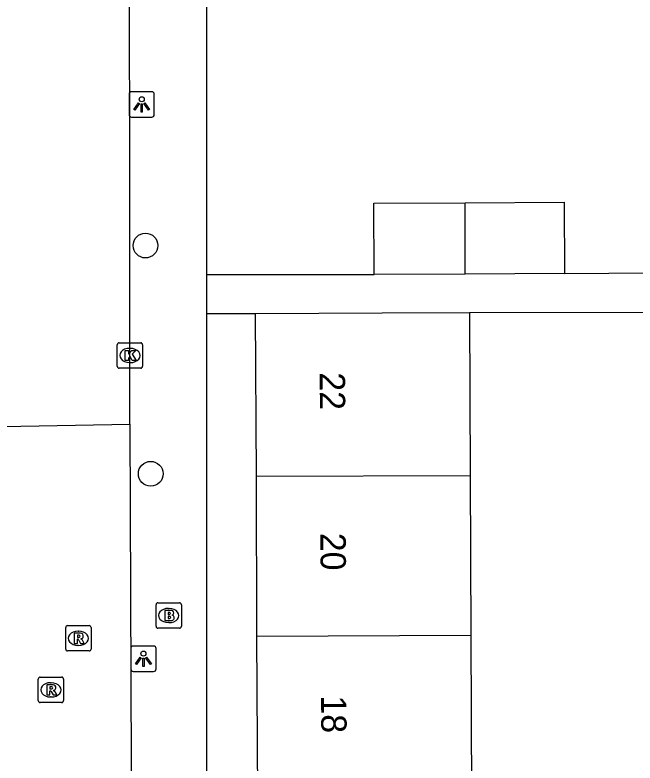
# Model space of a CAD drawing. Extents: x 160732 to 162105, y 387428 to 388479.
# Drawn here: x 161498.92 to 161523.39, y 388282.37 to 388311.89 of the extents above; entities that cross this region are included whole.
import ezdxf

# ---------------------------------------------------------------- set-up
doc = ezdxf.new("R2010")
doc.units = 0
for name, color, linetype in [('IMGEO_Boom', 7, 'Continuous'), ('IMGEO_Brandkraan', 7, 'Continuous'), ('IMGEO_Kolk', 7, 'Continuous'), ('IMGEO_Lichtpunt', 7, 'Continuous'), ('IMGEO_Pand', 7, 'Continuous'), ('IMGEO_Pand_nummerreeks', 7, 'Continuous'), ('IMGEO_Rijbaan_lokaal_open', 7, 'Continuous'), ('IMGEO_Rioolput', 7, 'Continuous'), ('IMGEO_Voetpad_open', 7, 'Continuous')]:
    doc.layers.add(name, color=color, linetype=linetype)

msp = doc.modelspace()

# ---------------------------------------------------------------- linework, layer by layer
at = {"layer": 'IMGEO_Boom'}
for centre in [(161504.073, 388302.79), (161504.28, 388293.784)]:
    msp.add_circle(centre, 0.489, dxfattribs=at)
at = {"layer": 'IMGEO_Brandkraan'}
for p, q in [((161504.566, 388288.693), (161505.418, 388288.693)), ((161504.491, 388287.767), (161504.491, 388288.619)), ((161504.979, 388288.473), (161505.004, 388288.473)), ((161505.492, 388288.619), (161505.492, 388287.767)), ((161505.002, 388287.913), (161504.977, 388287.913)), ((161505.418, 388287.693), (161504.566, 388287.693))]:
    msp.add_line(p, q, dxfattribs=at)
for points in [[(161504.566, 388288.693), (161505.418, 388288.693)], [(161504.491, 388287.767), (161504.491, 388288.619)], [(161504.839, 388288.393), (161504.839, 388287.993), (161505.052, 388287.993)], [(161505.07, 388288.393), (161504.839, 388288.393)], [(161505.492, 388288.619), (161505.492, 388287.767)], [(161505.018, 388288.312), (161504.964, 388288.312), (161504.964, 388288.236)], [(161504.964, 388288.236), (161505.017, 388288.236)], [(161505.026, 388288.16), (161504.964, 388288.16), (161504.964, 388288.079)], [(161504.964, 388288.079), (161505.026, 388288.079)], [(161505.418, 388287.693), (161504.566, 388287.693)]]:
    msp.add_lwpolyline(points, dxfattribs=at)
for centre, radius, start, end in [((161504.568, 388288.617), 0.0765, 91.552, 178.448), ((161504.568, 388288.617), 0.0765, 91.552, 178.448), ((161505.416, 388288.617), 0.0765, 1.552, 88.448), ((161505.416, 388288.617), 0.0765, 1.552, 88.448), ((161505.074, 388288.248), 0.145, 59.4692, 91.5367), ((161505.099, 388288.295), 0.0922, 285.5137, 58.1501), ((161505.019, 388288.274), 0.0379, 267.8285, 90.9355), ((161505.027, 388288.119), 0.0404, 269.8759, 90.5077), ((161505.104, 388288.103), 0.105, 301.3115, 78.989), ((161505.058, 388288.244), 0.251, 268.6676, 293.5347), ((161504.568, 388287.769), 0.0765, 181.552, 268.448), ((161504.568, 388287.769), 0.0765, 181.552, 268.448), ((161505.416, 388287.769), 0.0765, 271.552, 358.448), ((161505.416, 388287.769), 0.0765, 271.552, 358.448)]:
    msp.add_arc(centre, radius, start, end, dxfattribs=at)
for centre, major_axis, ratio, start_param, end_param in [((161504.978, 388288.193), (-0.387, 0.002), 0.722429, 4.712389, 7.853982), ((161505.003, 388288.193), (-0.39, 0.002), 0.717154, 1.570796, 4.712389)]:
    msp.add_ellipse(centre, major_axis=major_axis, ratio=ratio, start_param=start_param, end_param=end_param, dxfattribs=at)
at = {"layer": 'IMGEO_Kolk'}
for p, q in [((161502.956, 388298.026), (161502.956, 388298.878)), ((161503.031, 388298.952), (161503.883, 388298.952)), ((161503.444, 388298.732), (161503.469, 388298.732)), ((161503.957, 388298.878), (161503.957, 388298.026)), ((161503.467, 388298.172), (161503.442, 388298.172)), ((161503.883, 388297.952), (161503.031, 388297.952))]:
    msp.add_line(p, q, dxfattribs=at)
for points in [[(161502.956, 388298.026), (161502.956, 388298.878)], [(161503.031, 388298.952), (161503.883, 388298.952)], [(161503.957, 388298.878), (161503.957, 388298.026)], [(161503.277, 388298.652), (161503.4, 388298.652), (161503.4, 388298.501), (161503.53, 388298.652), (161503.694, 388298.652), (161503.548, 388298.501), (161503.701, 388298.252), (161503.549, 388298.252), (161503.464, 388298.416), (161503.4, 388298.349), (161503.4, 388298.252), (161503.277, 388298.252), (161503.277, 388298.652)], [(161503.883, 388297.952), (161503.031, 388297.952)]]:
    msp.add_lwpolyline(points, dxfattribs=at)
for centre, start, end in [((161503.033, 388298.876), 91.552, 178.448), ((161503.033, 388298.876), 91.552, 178.448), ((161503.881, 388298.876), 1.552, 88.448), ((161503.881, 388298.876), 1.552, 88.448), ((161503.033, 388298.028), 181.552, 268.448), ((161503.033, 388298.028), 181.552, 268.448), ((161503.881, 388298.028), 271.552, 358.448), ((161503.881, 388298.028), 271.552, 358.448)]:
    msp.add_arc(centre, 0.0765, start, end, dxfattribs=at)
for centre, major_axis, ratio, start_param, end_param in [((161503.443, 388298.452), (-0.387, 0.002), 0.722429, 4.712389, 7.853982), ((161503.468, 388298.452), (-0.39, 0.002), 0.717154, 1.570796, 4.712389)]:
    msp.add_ellipse(centre, major_axis=major_axis, ratio=ratio, start_param=start_param, end_param=end_param, dxfattribs=at)
at = {"layer": 'IMGEO_Lichtpunt'}
for p, q in [((161503.424, 388308.761), (161503.424, 388307.954)), ((161503.424, 388308.761), (161503.424, 388307.954)), ((161504.326, 388308.856), (161503.518, 388308.856)), ((161504.326, 388308.856), (161503.518, 388308.856)), ((161504.42, 388307.954), (161504.42, 388308.761)), ((161504.42, 388307.954), (161504.42, 388308.761)), ((161503.518, 388307.86), (161504.326, 388307.86)), ((161503.518, 388307.86), (161504.326, 388307.86)), ((161504.395, 388286.985), (161503.587, 388286.985)), ((161504.395, 388286.985), (161503.587, 388286.985)), ((161503.493, 388286.89), (161503.493, 388286.083)), ((161503.493, 388286.89), (161503.493, 388286.083)), ((161504.489, 388286.083), (161504.489, 388286.89)), ((161504.489, 388286.083), (161504.489, 388286.89)), ((161503.587, 388285.989), (161504.395, 388285.989)), ((161503.587, 388285.989), (161504.395, 388285.989))]:
    msp.add_line(p, q, dxfattribs=at)
for points in [[(161503.798, 388308.425), (161503.837, 388308.397), (161503.649, 388308.135), (161503.611, 388308.162), (161503.798, 388308.425)], [(161503.9, 388308.377), (161503.947, 388308.377), (161503.947, 388308.055), (161503.9, 388308.055), (161503.9, 388308.377)], [(161504.01, 388308.397), (161504.048, 388308.424), (161504.235, 388308.162), (161504.196, 388308.134), (161504.01, 388308.397)], [(161503.867, 388286.554), (161503.906, 388286.526), (161503.718, 388286.264), (161503.68, 388286.291), (161503.867, 388286.554)], [(161503.969, 388286.506), (161504.016, 388286.506), (161504.016, 388286.184), (161503.969, 388286.184), (161503.969, 388286.506)], [(161504.079, 388286.526), (161504.117, 388286.553), (161504.304, 388286.291), (161504.265, 388286.263), (161504.079, 388286.526)]]:
    msp.add_lwpolyline(points, dxfattribs=at)
for centre in [(161503.923, 388308.559), (161503.992, 388286.688)]:
    msp.add_circle(centre, 0.0994, dxfattribs=at)
for centre, start, end in [((161503.518, 388308.761), 90, 180), ((161503.518, 388308.761), 90, 180), ((161504.326, 388308.761), 0, 90), ((161504.326, 388308.761), 0, 90), ((161503.518, 388307.954), 180, 270), ((161503.518, 388307.954), 180, 270), ((161504.326, 388307.954), 270, 0), ((161504.326, 388307.954), 270, 360), ((161503.587, 388286.89), 90, 180), ((161503.587, 388286.89), 90, 180), ((161504.395, 388286.89), 0, 90), ((161504.395, 388286.89), 0, 90), ((161503.587, 388286.083), 180, 270), ((161503.587, 388286.083), 180, 270), ((161504.395, 388286.083), 270, 0), ((161504.395, 388286.083), 270, 360)]:
    msp.add_arc(centre, 0.0946, start, end, dxfattribs=at)
at = {"layer": 'IMGEO_Pand'}
for points in [[(161513.091, 388301.651), (161513.079, 388304.463), (161516.693, 388304.478)], [(161516.692, 388301.666), (161516.693, 388304.478)], [(161516.693, 388304.478), (161520.59, 388304.495), (161520.602, 388301.682)], [(161516.692, 388301.666), (161513.091, 388301.651)], [(161520.602, 388301.682), (161516.692, 388301.666)], [(161508.419, 388300.109), (161513.419, 388300.13), (161516.853, 388300.144)], [(161508.447, 388293.686), (161508.419, 388300.109)], [(161516.853, 388300.144), (161516.88, 388293.721)], [(161508.447, 388293.686), (161516.88, 388293.721)], [(161508.473, 388287.382), (161508.447, 388293.686)], [(161516.88, 388293.721), (161516.907, 388287.417)], [(161508.473, 388287.382), (161516.907, 388287.417)], [(161508.5, 388281.079), (161508.473, 388287.382)], [(161516.907, 388287.417), (161516.934, 388281.114)]]:
    msp.add_lwpolyline(points, dxfattribs=at)
at = {"layer": 'IMGEO_Rijbaan_lokaal_open'}
for points in [[(161503.458, 388295.736), (161503.448, 388322.903)], [(161498.44, 388295.651), (161503.458, 388295.736)], [(161503.458, 388295.736), (161503.536, 388275.578)]]:
    msp.add_lwpolyline(points, dxfattribs=at)
at = {"layer": 'IMGEO_Rioolput'}
for p, q in [((161500.998, 388287.793), (161501.85, 388287.793)), ((161500.923, 388286.867), (161500.923, 388287.719)), ((161501.411, 388287.573), (161501.436, 388287.573)), ((161501.924, 388287.719), (161501.924, 388286.867)), ((161501.434, 388287.013), (161501.409, 388287.013)), ((161501.85, 388286.793), (161500.998, 388286.793)), ((161499.913, 388285.76), (161500.765, 388285.76)), ((161499.838, 388284.834), (161499.838, 388285.686)), ((161500.326, 388285.54), (161500.351, 388285.54)), ((161500.839, 388285.686), (161500.839, 388284.834)), ((161500.349, 388284.98), (161500.324, 388284.98)), ((161500.765, 388284.76), (161499.913, 388284.76))]:
    msp.add_line(p, q, dxfattribs=at)
for points in [[(161500.998, 388287.793), (161501.85, 388287.793)], [(161500.923, 388286.867), (161500.923, 388287.719)], [(161501.512, 388287.491), (161501.26, 388287.493), (161501.26, 388287.093)], [(161501.924, 388287.719), (161501.924, 388286.867)], [(161501.26, 388287.093), (161501.384, 388287.093), (161501.384, 388287.255), (161501.395, 388287.255)], [(161501.438, 388287.412), (161501.384, 388287.412), (161501.384, 388287.331)], [(161501.384, 388287.331), (161501.436, 388287.331)], [(161501.442, 388287.226), (161501.513, 388287.093), (161501.653, 388287.093), (161501.588, 388287.219)], [(161501.85, 388286.793), (161500.998, 388286.793)], [(161499.913, 388285.76), (161500.765, 388285.76)], [(161499.838, 388284.834), (161499.838, 388285.686)], [(161500.427, 388285.458), (161500.175, 388285.46), (161500.175, 388285.06)], [(161500.839, 388285.686), (161500.839, 388284.834)], [(161500.175, 388285.06), (161500.299, 388285.06), (161500.299, 388285.222), (161500.31, 388285.222)], [(161500.353, 388285.379), (161500.299, 388285.379), (161500.299, 388285.298)], [(161500.299, 388285.298), (161500.351, 388285.298)], [(161500.357, 388285.193), (161500.428, 388285.06), (161500.568, 388285.06), (161500.503, 388285.186)], [(161500.765, 388284.76), (161499.913, 388284.76)]]:
    msp.add_lwpolyline(points, dxfattribs=at)
for centre, radius, start, end in [((161501, 388287.717), 0.0765, 91.552, 178.448), ((161501, 388287.717), 0.0765, 91.552, 178.448), ((161501.848, 388287.717), 0.0765, 1.552, 88.448), ((161501.848, 388287.717), 0.0765, 1.552, 88.448), ((161501.511, 388287.381), 0.109, 350.3612, 89.416), ((161501.394, 388287.202), 0.0533, 26.0293, 88.6989), ((161501.42, 388287.52), 0.19, 274.7715, 282.9687), ((161501.444, 388287.316), 0.0964, 77.0061, 93.1865), ((161501.458, 388287.373), 0.0378, 276.6634, 79.6772), ((161501.509, 388287.381), 0.112, 277.5842, 350.9817), ((161501.493, 388287.166), 0.108, 29.5134, 73.7905), ((161501, 388286.869), 0.0765, 181.552, 268.448), ((161501, 388286.869), 0.0765, 181.552, 268.448), ((161501.848, 388286.869), 0.0765, 271.552, 358.448), ((161501.848, 388286.869), 0.0765, 271.552, 358.448), ((161499.915, 388285.684), 0.0765, 91.552, 178.448), ((161499.915, 388285.684), 0.0765, 91.552, 178.448), ((161500.763, 388285.684), 0.0765, 1.552, 88.448), ((161500.763, 388285.684), 0.0765, 1.552, 88.448), ((161500.426, 388285.348), 0.109, 350.3612, 89.416), ((161500.309, 388285.169), 0.0533, 26.0293, 88.6989), ((161500.335, 388285.487), 0.19, 274.7715, 282.9687), ((161500.359, 388285.283), 0.0964, 77.0061, 93.1865), ((161500.373, 388285.34), 0.0378, 276.6634, 79.6772), ((161500.424, 388285.348), 0.112, 277.5842, 350.9817), ((161500.408, 388285.133), 0.108, 29.5134, 73.7905), ((161499.915, 388284.836), 0.0765, 181.552, 268.448), ((161499.915, 388284.836), 0.0765, 181.552, 268.448), ((161500.763, 388284.836), 0.0765, 271.552, 358.448), ((161500.763, 388284.836), 0.0765, 271.552, 358.448)]:
    msp.add_arc(centre, radius, start, end, dxfattribs=at)
for centre, major_axis, ratio, start_param, end_param in [((161501.41, 388287.293), (-0.387, 0.002), 0.722429, 4.712389, 7.853982), ((161501.435, 388287.293), (-0.39, 0.002), 0.717154, 1.570796, 4.712389), ((161500.325, 388285.26), (-0.387, 0.002), 0.722429, 4.712389, 7.853982), ((161500.35, 388285.26), (-0.39, 0.002), 0.717154, 1.570796, 4.712389)]:
    msp.add_ellipse(centre, major_axis=major_axis, ratio=ratio, start_param=start_param, end_param=end_param, dxfattribs=at)
at = {"layer": 'IMGEO_Voetpad_open'}
for points in [[(161506.479, 388322.982), (161506.48, 388301.651)], [(161506.48, 388301.651), (161506.48, 388300.109)], [(161506.48, 388301.651), (161513.091, 388301.651)], [(161520.602, 388301.682), (161525.845, 388301.725)], [(161506.48, 388300.109), (161506.481, 388250), (161506.482, 388231.381)], [(161506.48, 388300.109), (161508.419, 388300.109)], [(161516.853, 388300.144), (161524.68, 388300.167)]]:
    msp.add_lwpolyline(points, dxfattribs=at)

# ---------------------------------------------------------------- texts
at = {"layer": 'IMGEO_Pand_nummerreeks'}
for s, p in [('22', (161510.949, 388297.786)), ('20', (161510.976, 388291.454)), ('18', (161511.003, 388285.038))]:
    msp.add_text(s, height=1, rotation=270.2429, dxfattribs=at).set_placement(p)

doc.saveas('drawing.dxf')
